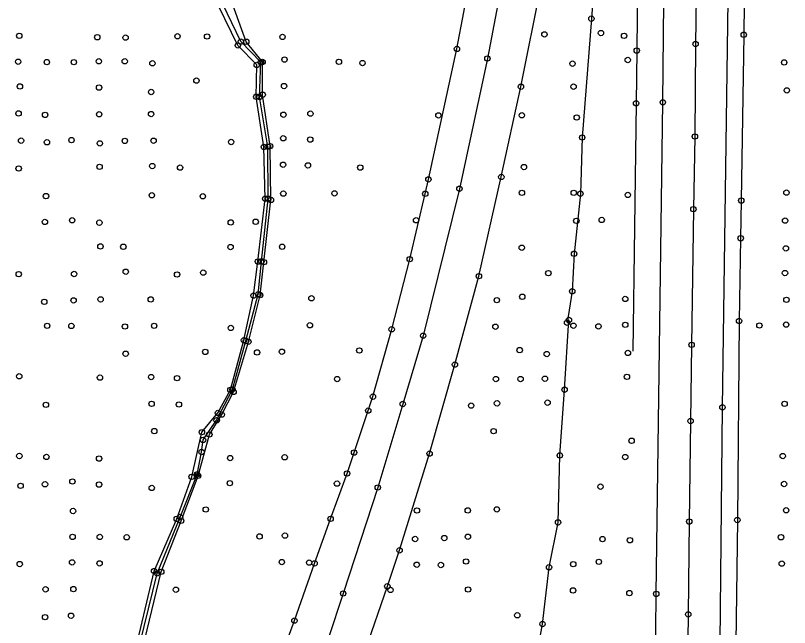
# Model space of a CAD drawing. Extents: x 20503438 to 20508873, y 7964251 to 7984667.
# Drawn here: x 20506390.8 to 20506679.7, y 7971399 to 7971627.5 of the extents above; entities that cross this region are included whole.
import ezdxf

# ---------------------------------------------------------------- set-up
doc = ezdxf.new("R2010")
doc.units = 0
for name, color, linetype in [('SurBreakLine', 7, 'Continuous'), ('SurConcreteSlab', 7, 'Continuous'), ('SurDrainageArrowDown', 7, 'Continuous'), ('SurDrainageArrowUp', 7, 'Continuous'), ('SurEdgeRoadPaved', 7, 'Continuous'), ('SurEdgeShoulderPaved', 7, 'Continuous'), ('SurPointsNonDTM', 7, 'Continuous'), ('SurSurveyPoints', 7, 'Continuous')]:
    doc.layers.add(name, color=color, linetype=linetype)

msp = doc.modelspace()

# ---------------------------------------------------------------- linework, layer by layer
at = {"layer": 'SurBreakLine'}
for points in [[(20506649.1, 7971970.31), (20506648.39, 7971913.22), (20506647.85, 7971868.82), (20506646.41, 7971752.49), (20506646.06, 7971719.3), (20506645.77, 7971696.93), (20506644.66, 7971616.84), (20506644.4, 7971582.33), (20506643.84, 7971555.21), (20506643.19, 7971504.57), (20506642.8, 7971476.12), (20506642.3, 7971438.6), (20506641.92, 7971403.96), (20506641.56, 7971375.02)], [(20506433.06, 7971380.19), (20506442.53, 7971420.12), (20506450.97, 7971439.6), (20506456.56, 7971455.3), (20506460.39, 7971471.96), (20506466.37, 7971479.16), (20506471.04, 7971487.78), (20506476.09, 7971506.26), (20506479.65, 7971522.93), (20506481.31, 7971535.66), (20506483.99, 7971559.1), (20506483.52, 7971578.45), (20506480.67, 7971597.16), (20506480.87, 7971609.04), (20506473.8, 7971616.34), (20506466.59, 7971631.07)], [(20506435.62, 7971380.13), (20506445.2, 7971419.84), (20506452.65, 7971438.86), (20506458.97, 7971455.68), (20506463.19, 7971471.1), (20506467.81, 7971478.51), (20506472.22, 7971486.98), (20506477.73, 7971505.73), (20506482.12, 7971523.12), (20506483.51, 7971535.43), (20506486.16, 7971558.65), (20506485.83, 7971578.73), (20506483.06, 7971597.91), (20506483.04, 7971610.18), (20506476.95, 7971617.69), (20506471.46, 7971632.9)]]:
    msp.add_lwpolyline(points, dxfattribs=at)
at = {"layer": 'SurConcreteSlab'}
msp.add_lwpolyline([(20506606.82, 7971943.7), (20506604.21, 7971911.77), (20506601.07, 7971874.33), (20506597.29, 7971820.97), (20506592.84, 7971766.38), (20506586.66, 7971713.81), (20506578.08, 7971669.82), (20506566.94, 7971611.45), (20506556.52, 7971562.84), (20506542.98, 7971507.98), (20506535.36, 7971482.48), (20506526.04, 7971451.31), (20506513.11, 7971411.74), (20506507.56, 7971394.79)], dxfattribs=at)
at = {"layer": 'SurDrainageArrowDown'}
for points in [[(20506614.23, 7971814.83), (20506615.57, 7971800.24), (20506615.59, 7971791.4), (20506614.85, 7971767.72), (20506614.38, 7971739.77), (20506613.03, 7971711.89), (20506609.61, 7971684.58), (20506608.03, 7971657.3), (20506605.76, 7971626.32), (20506602.33, 7971581.96), (20506601.66, 7971560.97), (20506599.32, 7971538.55), (20506598.61, 7971524.56), (20506596.71, 7971512.84)], [(20506433.94, 7971379.61), (20506443.68, 7971419.25), (20506452.24, 7971440.3), (20506458.59, 7971456.18), (20506460.25, 7971464.53), (20506460.79, 7971469.07), (20506465.89, 7971476.4), (20506471.8, 7971487.93), (20506476.84, 7971506), (20506481.41, 7971523.45), (20506482.58, 7971535.71), (20506485.13, 7971559.1), (20506485.04, 7971578.53), (20506481.89, 7971597.09), (20506482.42, 7971610.07), (20506474.93, 7971617.74), (20506468.17, 7971631.77)]]:
    msp.add_lwpolyline(points, dxfattribs=at)
at = {"layer": 'SurDrainageArrowUp'}
msp.add_lwpolyline([(20506561.45, 7971289.88), (20506564.67, 7971292.88), (20506567.76, 7971294.74), (20506570.92, 7971299.51), (20506571.98, 7971306.66), (20506576.13, 7971332.8), (20506583.31, 7971376.91), (20506587.52, 7971400.35), (20506589.96, 7971421.55), (20506593.32, 7971438.28), (20506593.99, 7971463.27), (20506595.77, 7971487.8), (20506597.38, 7971513.85)], dxfattribs=at)
at = {"layer": 'SurEdgeRoadPaved'}
for points in [[(20506653.73, 7971380.9), (20506654.7, 7971481.23), (20506657.38, 7971669.1), (20506659.55, 7971851.97), (20506660.98, 7971956.86), (20506661.2, 7971992.92), (20506662.91, 7972124.86), (20506664.2, 7972212.79), (20506664.61, 7972246.33), (20506665.88, 7972358.05), (20506666.2, 7972384.01), (20506666.76, 7972424.32), (20506667.23, 7972453.6), (20506667.84, 7972505.25), (20506669.4, 7972614.97), (20506671.57, 7972775.78), (20506671.83, 7972814.97), (20506672.54, 7972877.32), (20506673.22, 7972920.01), (20506674.66, 7973031.32), (20506676.22, 7973136.41)], [(20506629.58, 7971370.57), (20506629.97, 7971411.6), (20506632.45, 7971595.12), (20506632.85, 7971632.62), (20506633.14, 7971655.73), (20506634.01, 7971711.21), (20506635.31, 7971820.02), (20506635.83, 7971898.92), (20506636.44, 7971934.73), (20506636.57, 7971964.61), (20506636.93, 7972009.35), (20506637.82, 7972058.1), (20506638.22, 7972086.53), (20506638.83, 7972130.85), (20506639.25, 7972156.46), (20506640.12, 7972204.86)], [(20506483.71, 7971371.11), (20506494.93, 7971401.61), (20506502.46, 7971423), (20506508.43, 7971439.62), (20506514.55, 7971456.54), (20506517.19, 7971464.36), (20506522.48, 7971480.01), (20506524.24, 7971485.22), (20506531.22, 7971510.36), (20506537.96, 7971536.54), (20506543.75, 7971560.95), (20506544.94, 7971566.31), (20506555.59, 7971615.01), (20506558.11, 7971628.69), (20506565.85, 7971672.14), (20506569.8, 7971695.5), (20506574.03, 7971724.74), (20506576.81, 7971749.61), (20506578.43, 7971763.65), (20506580.39, 7971780.57), (20506583.06, 7971817.1), (20506586.67, 7971865.64), (20506590.82, 7971915.24), (20506593.34, 7971949.22)]]:
    msp.add_lwpolyline(points, dxfattribs=at)
at = {"layer": 'SurEdgeShoulderPaved'}
for points in [[(20506673.14, 7972470.38), (20506671.33, 7972306.45), (20506670.58, 7972252.62), (20506669.71, 7972176.11), (20506668.97, 7972139.22), (20506667.39, 7972020.06), (20506666.24, 7971916.08), (20506665.59, 7971878.76), (20506665.18, 7971833.22), (20506663.83, 7971727.76), (20506662.64, 7971620.3), (20506661.73, 7971558.42), (20506661.49, 7971544.36), (20506660.9, 7971513.48), (20506660.25, 7971439.17), (20506659.29, 7971365.69)], [(20506521.37, 7971390.32), (20506529.6, 7971414.45), (20506534.17, 7971427.86), (20506545.37, 7971463.97), (20506554.83, 7971497.17), (20506563.77, 7971530.2), (20506572.15, 7971567.23), (20506579.48, 7971600.91), (20506587.08, 7971638.88), (20506593.2, 7971674.04), (20506598.45, 7971708.07), (20506602.96, 7971743.62), (20506606.52, 7971779.25), (20506609.19, 7971811.91), (20506610.07, 7971823.38), (20506614.13, 7971876.72), (20506616.17, 7971903), (20506619.65, 7971946.22)], [(20506628.6, 7971944.58), (20506626.14, 7971887.83), (20506625.88, 7971881.85), (20506625.73, 7971864.33), (20506625.56, 7971843.89), (20506625.36, 7971811.97), (20506624.62, 7971769.19), (20506624.12, 7971735.92), (20506623.73, 7971705.51), (20506623.62, 7971691.78), (20506623.25, 7971665.79), (20506622.68, 7971614.42), (20506622.46, 7971594.75), (20506621.24, 7971502.22)]]:
    msp.add_lwpolyline(points, dxfattribs=at)
at = {"layer": 'SurPointsNonDTM'}
msp.add_circle((20506458.34, 7971603.21), 1, dxfattribs=at)
at = {"layer": 'SurSurveyPoints'}
for centre in [(20506605.76, 7971626.32), (20506609.35, 7971620.96), (20506392.22, 7971619.91), (20506421.33, 7971619.39), (20506431.89, 7971619.23), (20506451.26, 7971619.76), (20506462.3, 7971619.65), (20506474.93, 7971617.74), (20506476.95, 7971617.69), (20506490.47, 7971619.51), (20506588.25, 7971620.45), (20506617.95, 7971619.91), (20506662.64, 7971620.3), (20506473.8, 7971616.34), (20506555.59, 7971615.01), (20506644.66, 7971616.84), (20506622.68, 7971614.42), (20506391.79, 7971610.25), (20506402.49, 7971610.1), (20506412.58, 7971610.07), (20506421.9, 7971610.4), (20506431.57, 7971610.4), (20506441.91, 7971609.65), (20506480.87, 7971609.04), (20506482.42, 7971610.07), (20506483.04, 7971610.18), (20506491.22, 7971611.06), (20506511.55, 7971610.2), (20506520.33, 7971609.76), (20506566.94, 7971611.45), (20506598.72, 7971609.52), (20506619.34, 7971610.89), (20506677.72, 7971609.97), (20506392.45, 7971601.01), (20506421.98, 7971600.6), (20506491.03, 7971601.15), (20506579.48, 7971600.91), (20506599.11, 7971600.93), (20506441.45, 7971598.94), (20506483.06, 7971597.91), (20506678.73, 7971599.55), (20506480.67, 7971597.16), (20506481.89, 7971597.09), (20506622.46, 7971594.75), (20506632.45, 7971595.12), (20506391.94, 7971590.93), (20506401.85, 7971590.4), (20506422.03, 7971590.64), (20506441.41, 7971590.7), (20506490.81, 7971590.46), (20506500.89, 7971590.86), (20506548.67, 7971590.21), (20506579.8, 7971590.24), (20506600.28, 7971589.42), (20506392.89, 7971580.78), (20506402.55, 7971580.18), (20506411.7, 7971580.98), (20506431.61, 7971580.7), (20506442.35, 7971580.75), (20506471.3, 7971580.28), (20506490.75, 7971581.67), (20506500.81, 7971581.2), (20506602.33, 7971581.96), (20506644.4, 7971582.33), (20506422.29, 7971579.77), (20506483.52, 7971578.45), (20506485.04, 7971578.53), (20506485.83, 7971578.73), (20506490.68, 7971571.79), (20506499.97, 7971571.54), (20506391.98, 7971570.39), (20506422.2, 7971571.02), (20506441.86, 7971571.31), (20506452.23, 7971570.73), (20506519.49, 7971570.74), (20506580.6, 7971570.93), (20506544.94, 7971566.31), (20506572.15, 7971567.23), (20506556.52, 7971562.84), (20506402.18, 7971560.08), (20506441.69, 7971560.41), (20506460.72, 7971560.03), (20506490.78, 7971561.02), (20506509.87, 7971561.11), (20506543.75, 7971560.95), (20506579.84, 7971561.3), (20506599.2, 7971561.3), (20506601.66, 7971560.97), (20506619.38, 7971560.5), (20506678.59, 7971561.38), (20506483.99, 7971559.1), (20506485.13, 7971559.1), (20506486.16, 7971558.65), (20506661.73, 7971558.42), (20506643.84, 7971555.21), (20506401.79, 7971550.45), (20506411.96, 7971551.06), (20506422.1, 7971550.17), (20506471.15, 7971550.25), (20506480.46, 7971550.5), (20506540.32, 7971551.06), (20506600.15, 7971550.86), (20506609.62, 7971551.18), (20506678.09, 7971550.92), (20506661.49, 7971544.36), (20506422.51, 7971541.29), (20506431.05, 7971541.16), (20506471.07, 7971541.06), (20506490.35, 7971541.16), (20506579.79, 7971540.83), (20506678.38, 7971540.58), (20506599.32, 7971538.55), (20506481.31, 7971535.66), (20506482.58, 7971535.71), (20506483.51, 7971535.43), (20506537.96, 7971536.54), (20506412.68, 7971531.01), (20506431.94, 7971531.84), (20506460.88, 7971531.51), (20506589.7, 7971531.31), (20506678.04, 7971531.37), (20506391.99, 7971530.94), (20506451.09, 7971530.81), (20506563.77, 7971530.2), (20506479.65, 7971522.93), (20506481.41, 7971523.45), (20506482.12, 7971523.12), (20506579.98, 7971522.5), (20506598.61, 7971524.56), (20506401.55, 7971520.62), (20506412.49, 7971521.14), (20506422.58, 7971521.54), (20506441.29, 7971521.5), (20506501.27, 7971521.93), (20506570.47, 7971521.23), (20506618.41, 7971521.71), (20506678.58, 7971521.36), (20506597.38, 7971513.85), (20506402.63, 7971511.66), (20506411.65, 7971511.62), (20506431.65, 7971511.4), (20506442.55, 7971511.67), (20506471.17, 7971510.86), (20506500.7, 7971511.88), (20506569.96, 7971511.32), (20506596.71, 7971512.84), (20506599.06, 7971511.71), (20506608.41, 7971511.46), (20506618.41, 7971512.03), (20506660.9, 7971513.48), (20506668.49, 7971511.79), (20506678.48, 7971512.13), (20506531.22, 7971510.36), (20506542.98, 7971507.98), (20506476.09, 7971506.26), (20506476.84, 7971506), (20506477.73, 7971505.73), (20506519.15, 7971502.44), (20506579, 7971502.59), (20506643.19, 7971504.57), (20506431.92, 7971501.24), (20506461.63, 7971501.94), (20506480.97, 7971501.72), (20506490.26, 7971501.98), (20506589.11, 7971501.14), (20506619.39, 7971501.54), (20506554.83, 7971497.17), (20506392.18, 7971492.82), (20506422.33, 7971492.35), (20506441.43, 7971492.55), (20506451.11, 7971492.13), (20506510.88, 7971491.8), (20506570.13, 7971491.8), (20506579.32, 7971491.8), (20506588.44, 7971491.93), (20506619.05, 7971492.63), (20506471.04, 7971487.78), (20506471.8, 7971487.93), (20506595.77, 7971487.8), (20506472.22, 7971486.98), (20506524.24, 7971485.22), (20506402.14, 7971482.18), (20506441.62, 7971482.55), (20506451.8, 7971482.3), (20506535.36, 7971482.48), (20506560.89, 7971481.87), (20506570.54, 7971482.73), (20506589.43, 7971482.98), (20506677.89, 7971482.55), (20506466.37, 7971479.16), (20506522.48, 7971480.01), (20506654.7, 7971481.23), (20506465.89, 7971476.4), (20506467.81, 7971478.51), (20506642.8, 7971476.12), (20506442.61, 7971472.36), (20506460.39, 7971471.96), (20506463.19, 7971471.1), (20506569.26, 7971472.33), (20506460.79, 7971469.07), (20506620.8, 7971468.75), (20506460.25, 7971464.53), (20506392.23, 7971463.07), (20506402.34, 7971462.73), (20506422, 7971462.12), (20506470.94, 7971462.3), (20506491.27, 7971462.59), (20506517.19, 7971464.36), (20506545.37, 7971463.97), (20506593.99, 7971463.27), (20506618.4, 7971462.69), (20506677.2, 7971463.06), (20506458.59, 7971456.18), (20506514.55, 7971456.54), (20506412.03, 7971453.55), (20506456.56, 7971455.3), (20506458.97, 7971455.68), (20506392.68, 7971451.94), (20506401.81, 7971452.5), (20506421.98, 7971452.42), (20506441.66, 7971451.16), (20506470.8, 7971452.94), (20506510.81, 7971452.78), (20506526.04, 7971451.31), (20506609.17, 7971451.62), (20506677.69, 7971452.62), (20506412.27, 7971442.54), (20506461.83, 7971443.1), (20506540.66, 7971442.72), (20506559.63, 7971442.74), (20506570.47, 7971443.14), (20506678.47, 7971442.81), (20506450.97, 7971439.6), (20506452.24, 7971440.3), (20506452.65, 7971438.86), (20506508.43, 7971439.62), (20506642.3, 7971438.6), (20506660.25, 7971439.17), (20506593.32, 7971438.28), (20506412.09, 7971432.88), (20506422.24, 7971432.85), (20506432.3, 7971432.73), (20506481.9, 7971433.04), (20506491.39, 7971433.34), (20506559.69, 7971432.94), (20506676.55, 7971432.76), (20506539.96, 7971432.09), (20506550.86, 7971432.43), (20506609.92, 7971432.04), (20506620.15, 7971431.64), (20506534.17, 7971427.86), (20506392.36, 7971422.74), (20506411.92, 7971423.37), (20506422.18, 7971422.99), (20506490.22, 7971423.48), (20506500.42, 7971423.27), (20506502.46, 7971423), (20506540.57, 7971422.49), (20506549.6, 7971422.38), (20506559, 7971423.69), (20506589.96, 7971421.55), (20506598.99, 7971422.69), (20506608.56, 7971423.56), (20506676.84, 7971422.89), (20506442.53, 7971420.12), (20506443.68, 7971419.25), (20506445.2, 7971419.84), (20506402.03, 7971413.3), (20506412.41, 7971413.38), (20506450.68, 7971413.17), (20506529.6, 7971414.45), (20506530.77, 7971413.06), (20506559.73, 7971413.24), (20506598.92, 7971412.88), (20506513.11, 7971411.74), (20506619.97, 7971411.89), (20506629.97, 7971411.6), (20506641.92, 7971403.96), (20506401.83, 7971402.9), (20506411.53, 7971403.44), (20506494.93, 7971401.61), (20506578.12, 7971403.61), (20506587.52, 7971400.35)]:
    msp.add_circle(centre, 1, dxfattribs=at)

doc.saveas('drawing.dxf')
